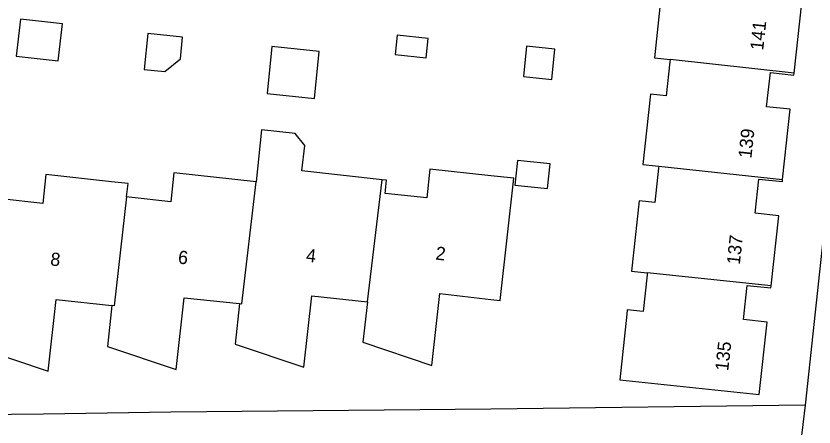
# Model space of a CAD drawing. Extents: x 160732 to 162105, y 387428 to 388479.
# Drawn here: x 161964.1 to 162024.5, y 387910.8 to 387941.9 of the extents above; entities that cross this region are included whole.
import ezdxf

# ---------------------------------------------------------------- set-up
doc = ezdxf.new("R2010")
doc.units = 0
for name, color, linetype in [('IMGEO_Pand', 7, 'Continuous'), ('IMGEO_Pand_nummerreeks', 7, 'Continuous'), ('IMGEO_Rijbaan_lokaal_open', 7, 'Continuous'), ('IMGEO_Voetpad_open', 7, 'Continuous')]:
    doc.layers.add(name, color=color, linetype=linetype)

msp = doc.modelspace()

# ---------------------------------------------------------------- linework, layer by layer
at = {"layer": 'IMGEO_Pand'}
for points in [[(162014.447, 387946.623), (162014.429, 387946.455), (162014.151, 387943.87), (162012.957, 387943.998), (162012.386, 387938.689), (162013.58, 387938.56)], [(162022.968, 387937.544), (162023.544, 387942.859), (162021.755, 387943.056), (162022.039, 387945.631), (162023.822, 387945.436), (162023.84, 387945.605)], [(161967.595, 387941.266), (161964.418, 387941.625), (161964.101, 387938.815), (161967.279, 387938.457), (161967.595, 387941.266)], [(161973.771, 387937.818), (161975.338, 387937.658), (161976.519, 387938.624), (161976.687, 387940.263), (161974.048, 387940.532), (161973.771, 387937.818)], [(161995.11, 387938.7), (161995.258, 387940.155), (161992.91, 387940.395), (161992.762, 387938.939), (161995.11, 387938.7)], [(161987.03, 387939.171), (161983.438, 387939.537), (161983.076, 387935.984), (161986.668, 387935.618), (161987.03, 387939.171)], [(162004.849, 387939.348), (162002.72, 387939.565), (162002.486, 387937.275), (162004.616, 387937.058), (162004.849, 387939.348)], [(162013.58, 387938.56), (162013.562, 387938.392), (162013.285, 387935.817), (162012.091, 387935.945), (162011.519, 387930.635), (162012.713, 387930.507)], [(162022.968, 387937.544), (162013.58, 387938.56)], [(162022.087, 387929.498), (162022.667, 387934.799), (162020.878, 387934.996), (162021.162, 387937.571), (162022.95, 387937.375), (162022.968, 387937.544)], [(161991.773, 387929.467), (161985.711, 387930.132), (161985.923, 387932.068), (161985.21, 387932.976), (161982.661, 387933.242), (161982.25, 387929.313)], [(162004.499, 387930.682), (162002.024, 387930.935), (162001.813, 387929.067), (162004.309, 387928.813), (162004.499, 387930.682)], [(161990.68, 387920.23), (161990.327, 387917.181), (161995.538, 387915.415), (161996.153, 387920.858), (162000, 387920.41), (162000.715, 387920.327), (162001.276, 387925.296), (162001.76, 387929.58), (162000, 387929.773), (161995.396, 387930.278), (161995.156, 387928.091), (161992.004, 387928.436), (161992.113, 387929.43), (161991.773, 387929.467)], [(162012.713, 387930.507), (162012.695, 387930.338), (162012.417, 387927.753), (162011.223, 387927.881), (162010.651, 387922.562), (162011.845, 387922.436)], [(162012.713, 387930.507), (162022.087, 387929.498)], [(161972.45, 387928.173), (161972.566, 387929.176), (161971.314, 387929.313), (161966.343, 387929.858), (161966.103, 387927.671), (161962.951, 387928.016), (161962.767, 387928.036)], [(161982.25, 387929.313), (161976.027, 387929.995), (161975.787, 387927.808), (161972.635, 387928.153), (161972.45, 387928.173)], [(161980.978, 387920.096), (161981.157, 387920.077), (161982.25, 387929.313)], [(161990.68, 387920.23), (161991.773, 387929.467)], [(162021.215, 387921.45), (162021.791, 387926.752), (162020.002, 387926.949), (162020.286, 387929.524), (162022.068, 387929.329), (162022.087, 387929.498)], [(161972.45, 387928.173), (161971.495, 387919.929), (161971.316, 387919.948)], [(162011.845, 387922.436), (162011.827, 387922.265), (162011.53, 387919.501), (162010.336, 387919.629), (162010.302, 387919.311), (162009.766, 387914.339), (162020.316, 387913.232), (162020.918, 387918.704), (162019.129, 387918.901), (162019.413, 387921.476), (162021.197, 387921.281), (162021.215, 387921.45)], [(162021.215, 387921.45), (162011.845, 387922.436)], [(161971.316, 387919.948), (161970.999, 387916.865), (161976.196, 387915.127), (161976.794, 387920.549), (161980.978, 387920.096)], [(161980.978, 387920.096), (161980.66, 387917.04), (161985.862, 387915.287), (161986.468, 387920.69), (161990.68, 387920.23)], [(161961.637, 387919.796), (161961.316, 387916.737), (161966.523, 387914.984), (161967.118, 387920.405), (161971.316, 387919.948)]]:
    msp.add_lwpolyline(points, dxfattribs=at)
at = {"layer": 'IMGEO_Rijbaan_lokaal_open'}
for points in [[(162023.785, 387912.414), (162000, 387912.123), (161975.799, 387911.876), (161966.149, 387911.744), (161956.443, 387911.624), (161946.818, 387911.471), (161941.513, 387911.366)], [(162023.785, 387912.414), (162023.267, 387908.03)]]:
    msp.add_lwpolyline(points, dxfattribs=at)
at = {"layer": 'IMGEO_Voetpad_open'}
msp.add_lwpolyline([(162028.209, 387953.505), (162023.785, 387912.414)], dxfattribs=at)

# ---------------------------------------------------------------- texts
at = {"layer": 'IMGEO_Pand_nummerreeks'}
for s, rotation, p in [('141', 83.818, (162020.616, 387939.222)), ('139', 83.74924, (162019.723, 387931.059)), ('137', 83.80081, (162018.849, 387923.009)), ('6', 353.82351, (161976.302, 387923.137)), ('4', 353.76733, (161985.988, 387923.277)), ('2', 353.35909, (161995.787, 387923.437)), ('8', 353.78914, (161966.638, 387922.993)), ('135', 83.72059, (162017.97, 387914.964))]:
    msp.add_text(s, height=1, rotation=rotation, dxfattribs=at).set_placement(p)

doc.saveas('drawing.dxf')
